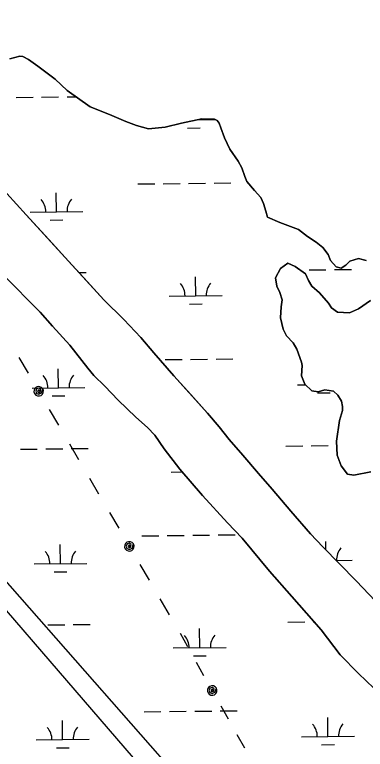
# Model space of a CAD drawing. Extents: x 3684037 to 3722149, y 433263 to 459021.
# Drawn here: x 3694943 to 3695606, y 447830 to 449219 of the extents above; entities that cross this region are included whole.
import ezdxf

# ---------------------------------------------------------------- set-up
doc = ezdxf.new("R2010")
doc.units = 0
for name, color, linetype in [('V-TOPO-SHOR', 7, 'Continuous'), ('V-UTIL-LINE', 7, 'Continuous'), ('V-WETL-SWMP', 7, 'Continuous')]:
    doc.layers.add(name, color=color, linetype=linetype)

msp = doc.modelspace()

# ---------------------------------------------------------------- linework, layer by layer
at = {"layer": 'V-TOPO-SHOR'}
for points in [[(3694953.1, 449140.7), (3694934.4, 449136)], [(3695608.3, 448754.8), (3695593.4, 448758.1), (3695577.2, 448753.4), (3695569.9, 448745.8), (3695561.1, 448740.3), (3695551.1, 448742.6), (3695540.6, 448754.3), (3695535.9, 448766.1), (3695526.4, 448778.9), (3695513.8, 448789.1), (3695496.9, 448800.2), (3695480.3, 448813.3), (3695445, 448826.2), (3695421.6, 448836.7), (3695418, 448847.6), (3695413.8, 448862.3), (3695408.7, 448873.6), (3695396.7, 448886.8), (3695382.1, 448903.9), (3695378.5, 448913.3), (3695372.8, 448930), (3695365.7, 448942.3), (3695350.5, 448965.3), (3695340.3, 448986.5), (3695333.1, 449005.2), (3695330, 449014), (3695326.5, 449019.4), (3695321, 449021.8), (3695297.2, 449022.4), (3695258.8, 449014), (3695228.2, 449006.6), (3695196.1, 449003.7), (3695173.7, 449009.8), (3695153.3, 449017.4), (3695122.5, 449030.8), (3695086.1, 449045.1), (3695042.6, 449075.7), (3695020.1, 449097.6), (3694987.1, 449121.9), (3694969.1, 449134.5), (3694958.6, 449140.3), (3694953.1, 449140.7)], [(3694928.3, 448881.3), (3694965.1, 448840.9), (3695007.8, 448794.3), (3695045.1, 448753.4), (3695074.2, 448721.7), (3695112.2, 448680.2), (3695149.5, 448642.8), (3695182.1, 448608.8), (3695206.4, 448579.9), (3695244.4, 448536.7), (3695276.5, 448501), (3695307.9, 448465.8), (3695329.9, 448439.8), (3695348.9, 448416.2), (3695374.5, 448386.8), (3695404.2, 448351.6), (3695430.3, 448322.2), (3695465.9, 448280.7), (3695502.7, 448238), (3695526.4, 448213.2), (3695589.2, 448148.7), (3695626, 448110.7)], [(3695616.6, 448354.7), (3695585, 448348.8), (3695572.6, 448350.6), (3695560.5, 448366.2), (3695553.3, 448386.4), (3695551.9, 448413.1), (3695557.8, 448452.3), (3695563.5, 448470.7), (3695563.3, 448478.6), (3695561.7, 448488.5), (3695554.6, 448499.7), (3695546.1, 448507.5), (3695530.2, 448509.8), (3695517.4, 448506.1), (3695505.5, 448508.4), (3695492, 448520.6), (3695485.8, 448536.3), (3695487, 448556.1), (3695485.9, 448562.1), (3695477.2, 448587.2), (3695470.1, 448598.9), (3695457.5, 448612.1), (3695450.9, 448624.9), (3695446.1, 448646.1), (3695447.3, 448666.9), (3695449.1, 448680.3), (3695445, 448694.1), (3695439.3, 448705.9), (3695436.6, 448721.7), (3695445.8, 448739.6), (3695460, 448749.2), (3695473.9, 448743.5), (3695493.4, 448729.4), (3695499.1, 448716.6), (3695505.1, 448705.8), (3695519.7, 448693.7), (3695536.8, 448674.1), (3695542.8, 448665.3), (3695553.8, 448656.6), (3695576.6, 448655.9), (3695593.8, 448663.1), (3695616.4, 448678.7)], [(3695559.2, 448008.8), (3695522.9, 448056.1), (3695467.7, 448119), (3695425.5, 448167.4), (3695373.8, 448229.7), (3695346, 448258.5), (3695298.5, 448310.4), (3695255.7, 448360), (3695226, 448398.6), (3695208.1, 448424.1), (3695194.5, 448439.1), (3695172.6, 448458.6), (3695138.8, 448490.2), (3695113.9, 448516.7), (3695093.2, 448537.4), (3695081.9, 448550.7), (3695047.4, 448594.6), (3695014.8, 448630.3), (3694991.6, 448656.8), (3694921.7, 448727.6)], [(3695622.5, 447946), (3695593.5, 447973.6), (3695559.2, 448008.8)]]:
    msp.add_lwpolyline(points, dxfattribs=at)
at = {"layer": 'V-UTIL-LINE'}
for points in [[(3694951.2, 448571.4), (3694968.7, 448541.6)], [(3694988.7, 448507.3), (3694989.9, 448509.9), (3694987.6, 448509.5), (3694986.5, 448507), (3694988.3, 448504.6), (3694991.3, 448506.2), (3694992.6, 448510.7), (3694989.1, 448513.2), (3694984.4, 448511.9), (3694983, 448507.6), (3694984.4, 448503.3), (3694988.9, 448501.6), (3694993.8, 448504.1), (3694996.5, 448511.8), (3694994.1, 448514.5), (3694991, 448516), (3694987.5, 448516.2), (3694984.1, 448515.1), (3694981.5, 448512.7), (3694980, 448509.6), (3694979.8, 448506.1), (3694980.9, 448502.8), (3694983.2, 448500.1), (3694986.4, 448498.6), (3694989.9, 448498.4), (3694993.2, 448499.5), (3694995.9, 448501.9), (3694997.4, 448505), (3694997.6, 448508.5), (3694996.5, 448511.8)], [(3695008.7, 448473.1), (3695026.1, 448443.2)], [(3695046.7, 448408.1), (3695064.1, 448378.2)], [(3695084.6, 448343.1), (3695102.1, 448313.2)], [(3695122.6, 448278.1), (3695140, 448248.3)], [(3695160.1, 448214), (3695161.3, 448216.6), (3695159, 448216.2), (3695157.9, 448213.7), (3695159.6, 448211.4), (3695162.6, 448212.9), (3695163.9, 448217.4), (3695160.5, 448219.9), (3695155.8, 448218.6), (3695154.4, 448214.3), (3695155.7, 448210), (3695160.3, 448208.4), (3695165.2, 448210.9), (3695167.8, 448218.6), (3695165.5, 448221.2), (3695162.3, 448222.7), (3695158.8, 448222.9), (3695155.5, 448221.8), (3695152.9, 448219.5), (3695151.4, 448216.3), (3695151.1, 448212.8), (3695152.3, 448209.5), (3695154.6, 448206.9), (3695157.8, 448205.3), (3695161.3, 448205.1), (3695164.6, 448206.3), (3695167.2, 448208.6), (3695168.8, 448211.7), (3695169, 448215.2), (3695167.8, 448218.6)], [(3695180.1, 448179.8), (3695197.5, 448149.9)], [(3695218, 448114.8), (3695235.5, 448084.9)], [(3695256, 448049.8), (3695270.1, 448024.8)], [(3695286.7, 447995.3), (3695300.7, 447970.2)], [(3695316.9, 447941.5), (3695318.1, 447944.1), (3695315.8, 447943.7), (3695314.7, 447941.2), (3695316.4, 447938.8), (3695319.4, 447940.4), (3695320.8, 447944.8), (3695317.4, 447947.3), (3695312.7, 447946.2), (3695311.2, 447941.8), (3695312.5, 447937.6), (3695317, 447935.8), (3695321.9, 447938.2), (3695324.7, 447945.9), (3695322.4, 447948.6), (3695319.3, 447950.2), (3695315.8, 447950.4), (3695312.5, 447949.3), (3695309.8, 447947.1), (3695308.2, 447943.9), (3695307.9, 447940.4), (3695309, 447937.1), (3695311.3, 447934.4), (3695314.4, 447932.8), (3695318, 447932.6), (3695321.3, 447933.6), (3695324, 447935.9), (3695325.5, 447939.1), (3695325.8, 447942.6), (3695324.7, 447945.9)], [(3695333, 447912.7), (3695347.1, 447887.7)], [(3695363.7, 447858.2), (3695377.7, 447833.2)]]:
    msp.add_lwpolyline(points, dxfattribs=at)
at = {"layer": 'V-WETL-SWMP'}
for p, q in [((3694946.3, 449063), (3694978.3, 449063.4)), ((3694994.3, 449063.6), (3695026.3, 449063.9)), ((3695042.3, 449064.1), (3695058.8, 449064.3)), ((3695288.7, 449020.6), (3695322.9, 449021)), ((3695269.9, 449004.9), (3695293.9, 449005.2)), ((3695176.3, 448899.2), (3695208.3, 448899.6)), ((3695224.3, 448899.7), (3695256.3, 448900.1)), ((3695272.3, 448900.3), (3695304.3, 448900.7)), ((3695320.3, 448900.9), (3695352.3, 448901.2)), ((3695022.3, 448846.6), (3695021.9, 448882.6)), ((3694972.3, 448846.1), (3695072.3, 448847.2)), ((3695010.5, 448831.1), (3695034.5, 448831.4)), ((3695548.1, 448737.3), (3695580.1, 448737.7)), ((3695065, 448731.7), (3695078.2, 448731.9)), ((3695285.6, 448687.8), (3695285.2, 448723.8)), ((3695483.5, 448736.6), (3695484.1, 448736.6)), ((3695500.1, 448736.8), (3695532.1, 448737.1)), ((3695235.6, 448687.3), (3695335.6, 448688.4)), ((3695273.8, 448672.3), (3695297.8, 448672.5)), ((3695228.1, 448567.1), (3695260.1, 448567.5)), ((3695276.1, 448567.6), (3695308.1, 448568)), ((3695324.1, 448568.2), (3695356.1, 448568.6)), ((3695026.2, 448514), (3695025.7, 448550)), ((3695478, 448519.3), (3695493.3, 448519.4)), ((3694976.2, 448513.4), (3695076.1, 448514.6)), ((3695516.2, 448504.3), (3695540.2, 448504.5)), ((3695014.3, 448498.4), (3695038.3, 448498.7)), ((3695504, 448404.1), (3695536, 448404.5)), ((3695552, 448404.7), (3695552.3, 448404.7)), ((3694954.1, 448397.7), (3694986.1, 448398.1)), ((3695002.1, 448398.3), (3695034.1, 448398.6)), ((3695050.1, 448398.8), (3695082.1, 448399.2)), ((3695456, 448403.6), (3695488, 448403.9)), ((3695239.5, 448354.6), (3695260.1, 448354.8)), ((3695184, 448233.9), (3695216, 448234.2)), ((3695232, 448234.4), (3695264, 448234.8)), ((3695280, 448235), (3695312, 448235.4)), ((3695328, 448235.6), (3695360, 448235.9)), ((3695030, 448181.3), (3695029.6, 448217.3)), ((3695531.7, 448207.9), (3695531.5, 448223.2)), ((3695551.6, 448187.4), (3695581.9, 448187.8)), ((3694980, 448180.8), (3695080, 448181.9)), ((3695018.2, 448165.8), (3695042.2, 448166)), ((3695459.8, 448070.9), (3695491.8, 448071.3)), ((3695507.8, 448071.5), (3695509.4, 448071.5)), ((3695006, 448065.6), (3695038, 448066)), ((3695054, 448066.2), (3695086, 448066.6)), ((3695293.3, 448022.5), (3695292.9, 448058.5)), ((3695243.3, 448021.9), (3695343.3, 448023.1)), ((3695281.5, 448007), (3695305.5, 448007.2)), ((3695187.9, 447901.2), (3695219.9, 447901.6)), ((3695235.9, 447901.8), (3695267.9, 447902.2)), ((3695283.9, 447902.3), (3695315.9, 447902.7)), ((3695331.9, 447902.9), (3695363.9, 447903.3)), ((3695535.8, 447854.5), (3695535.3, 447890.5)), ((3695033.9, 447848.7), (3695033.5, 447884.7)), ((3694983.9, 447848.1), (3695083.9, 447849.3)), ((3695485.8, 447853.9), (3695585.8, 447855.1)), ((3695523.9, 447839), (3695547.9, 447839.2)), ((3695022.1, 447833.1), (3695046.1, 447833.4))]:
    msp.add_line(p, q, dxfattribs=at)
for points in [[(3694478.3, 449229.8), (3694513.4, 449191.2), (3694549, 449150.8), (3694590.6, 449098.9), (3694626.8, 449057.9), (3694668.9, 449013), (3694709.9, 448965.1), (3694768.6, 448902.9), (3694801.7, 448870.1), (3694829.6, 448839.6), (3694853.4, 448811.3), (3694873, 448789.4), (3694921.7, 448727.6), (3694991.6, 448656.8), (3695014.8, 448630.3), (3695047.4, 448594.6), (3695081.9, 448550.7), (3695093.2, 448537.4)], [(3695626, 448110.7), (3695589.2, 448148.7), (3695526.4, 448213.2), (3695502.7, 448238), (3695465.9, 448280.7), (3695430.3, 448322.2), (3695404.2, 448351.6), (3695374.5, 448386.8), (3695348.9, 448416.2), (3695329.9, 448439.8), (3695307.9, 448465.8), (3695244.4, 448536.7), (3695206.4, 448579.9), (3695182.1, 448608.8), (3695149.5, 448642.8), (3695112.2, 448680.2), (3694965.1, 448840.9), (3694928.3, 448881.3), (3694887.9, 448927.4), (3694825.6, 448998.3), (3694785.8, 449042.7), (3694729.4, 449107.9), (3694688.5, 449148.7), (3694620.3, 449224.2)], [(3694934.4, 449136), (3694953.1, 449140.7), (3694958.6, 449140.3), (3694969.1, 449134.5), (3694987.1, 449121.9), (3695020.1, 449097.6), (3695042.6, 449075.7), (3695086.1, 449045.1), (3695122.5, 449030.8), (3695153.3, 449017.4), (3695173.7, 449009.8), (3695196.1, 449003.7), (3695228.2, 449006.6), (3695258.8, 449014), (3695297.2, 449022.4), (3695321, 449021.8), (3695326.5, 449019.4), (3695330, 449014), (3695333.1, 449005.2), (3695340.3, 448986.5), (3695350.5, 448965.3), (3695365.7, 448942.3), (3695372.8, 448930), (3695378.5, 448913.3), (3695382.1, 448903.9), (3695396.7, 448886.8), (3695408.7, 448873.6), (3695413.8, 448862.3), (3695418, 448847.6), (3695421.6, 448836.7), (3695445, 448826.2), (3695480.3, 448813.3), (3695496.9, 448800.2), (3695513.8, 448789.1), (3695526.4, 448778.9), (3695535.9, 448766.1), (3695540.6, 448754.3), (3695551.1, 448742.6), (3695561.1, 448740.3), (3695569.9, 448745.8), (3695577.2, 448753.4), (3695593.4, 448758.1), (3695608.3, 448754.8)], [(3695616.4, 448678.7), (3695593.8, 448663.1), (3695576.6, 448655.9), (3695553.8, 448656.6), (3695542.8, 448665.3), (3695536.8, 448674.1), (3695519.7, 448693.7), (3695505.1, 448705.8), (3695499.1, 448716.6), (3695493.4, 448729.4), (3695473.9, 448743.5), (3695460, 448749.2), (3695445.8, 448739.6), (3695436.6, 448721.7), (3695439.3, 448705.9), (3695445, 448694.1), (3695449.1, 448680.3), (3695447.3, 448666.9), (3695446.1, 448646.1), (3695450.9, 448624.9), (3695457.5, 448612.1), (3695470.1, 448598.9), (3695477.2, 448587.2), (3695485.9, 448562.1), (3695487, 448556.1), (3695485.8, 448536.3), (3695492, 448520.6), (3695505.5, 448508.4), (3695517.4, 448506.1), (3695530.2, 448509.8), (3695546.1, 448507.5), (3695554.6, 448499.7), (3695561.7, 448488.5), (3695563.3, 448478.6), (3695563.5, 448470.7), (3695557.8, 448452.3), (3695551.9, 448413.1), (3695553.3, 448386.4), (3695560.5, 448366.2), (3695572.6, 448350.6), (3695585, 448348.8), (3695616.6, 448354.7)], [(3695093.2, 448537.4), (3695113.9, 448516.7), (3695138.8, 448490.2), (3695172.6, 448458.6), (3695194.5, 448439.1), (3695208.1, 448424.1), (3695226, 448398.6), (3695255.7, 448360), (3695298.5, 448310.4), (3695346, 448258.5), (3695373.8, 448229.7), (3695425.5, 448167.4), (3695467.7, 448119), (3695522.9, 448056.1), (3695559.2, 448008.8), (3695593.5, 447973.6), (3695622.5, 447946)], [(3695268.9, 447759.7), (3694741.5, 448358.1), (3694741.6, 448362.2), (3694743.3, 448366.8), (3694747.3, 448372.7), (3694759.4, 448374.6), (3694772.2, 448374.8), (3694782.1, 448372)], [(3694721.5, 448330.1), (3695214.9, 447759.7)]]:
    msp.add_lwpolyline(points, dxfattribs=at)
for centre, start, end in [((3695336.9, 449021.6), 178.8322, 181.4385), ((3694967, 448846.5), 359.8949, 41.4385), ((3695077.5, 448847.8), 139.8949, 181.4385), ((3695230.3, 448687.7), 359.8949, 41.4385), ((3695340.8, 448689), 139.8949, 181.4385), ((3694970.9, 448513.8), 359.8949, 41.4385), ((3695081.4, 448515.1), 139.8949, 181.4385), ((3695587.1, 448188.3), 139.8949, 181.4385), ((3694974.8, 448181.2), 359.8949, 41.4385), ((3695085.3, 448182.5), 139.8949, 181.4385), ((3695238.1, 448022.4), 359.8949, 41.4385), ((3695348.6, 448023.6), 139.8949, 181.4385), ((3695480.5, 447854.4), 359.8949, 41.4385), ((3695591, 447855.6), 139.8949, 181.4385), ((3694978.6, 447848.5), 359.8949, 41.4385), ((3695089.1, 447849.8), 139.8949, 181.4385)]:
    msp.add_arc(centre, 35.2, start, end, dxfattribs=at)

doc.saveas('drawing.dxf')
